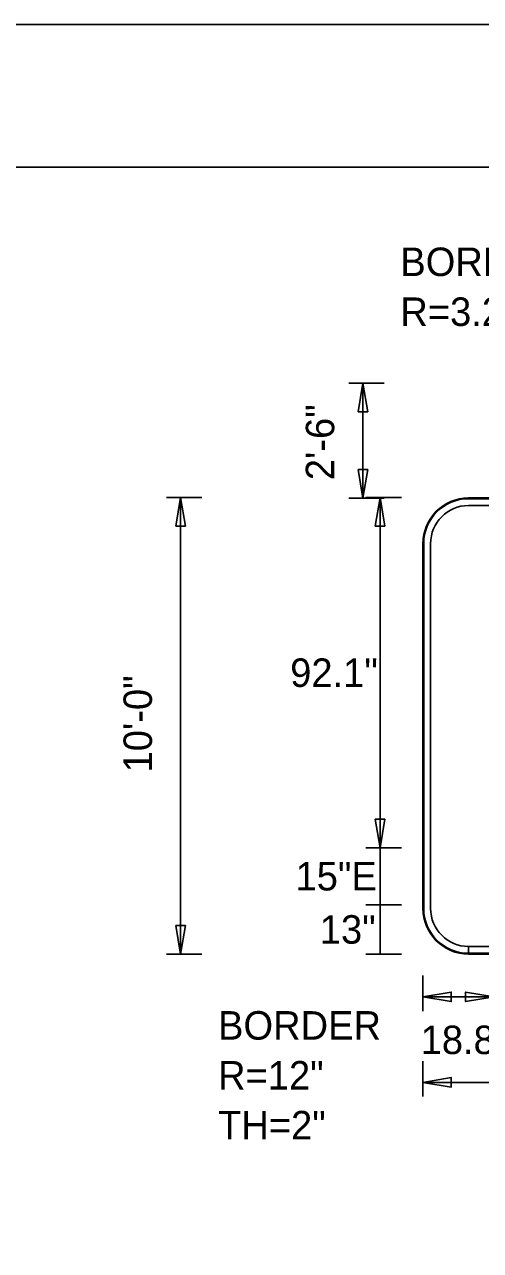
# Model space of a CAD drawing. Extents: x 1806251 to 1809821, y 414895 to 422886.
# Drawn here: x 1809675.736 to 1809676.937, y 415431.001 to 415434.226 of the extents above; entities that cross this region are included whole.
import ezdxf

# ---------------------------------------------------------------- set-up
doc = ezdxf.new("R2010")
doc.units = 0
for name, color, linetype in [('GSBWFILL', 7, 'Continuous'), ('GSCOLORFILL', 7, 'Continuous'), ('GSDIMS', 7, 'Continuous'), ('GSOUTLINE', 7, 'Continuous'), ('GSSHT', 7, 'Continuous')]:
    doc.layers.add(name, color=color, linetype=linetype)

msp = doc.modelspace()

# ---------------------------------------------------------------- linework, layer by layer
at = {"layer": 'GSBWFILL'}
for p, q in [((1809678.2851, 415432.9806), (1809676.9051, 415432.9806)), ((1809676.9051, 415432.9606), (1809678.2851, 415432.9606)), ((1809676.7851, 415432.8606), (1809676.7851, 415431.9006)), ((1809676.8051, 415431.9006), (1809676.8051, 415432.8606)), ((1809676.9051, 415431.7806), (1809676.9051, 415431.8006)), ((1809678.2851, 415431.8006), (1809676.9053, 415431.8006)), ((1809676.9053, 415431.8006), (1809676.9053, 415431.7806)), ((1809676.9053, 415431.7806), (1809678.2851, 415431.7806))]:
    msp.add_line(p, q, dxfattribs=at)
for centre, radius, start, end in [((1809676.9051, 415432.8606), 0.12, 90, 180), ((1809676.9051, 415432.8606), 0.1, 90, 180), ((1809676.9051, 415431.9006), 0.12, 180, 270), ((1809676.9051, 415431.9006), 0.1, 180, 270)]:
    msp.add_arc(centre, radius, start, end, dxfattribs=at)
at = {"layer": 'GSCOLORFILL'}
for p, q in [((1809678.2851, 415432.9806), (1809676.9051, 415432.9806)), ((1809678.2851, 415432.9806), (1809676.9051, 415432.9806)), ((1809678.2851, 415432.9806), (1809676.9051, 415432.9806)), ((1809676.9051, 415432.9786), (1809678.2851, 415432.9786)), ((1809676.9051, 415432.9606), (1809678.2851, 415432.9606)), ((1809676.7851, 415432.8606), (1809676.7851, 415431.9006)), ((1809676.7851, 415432.8606), (1809676.7851, 415431.9006)), ((1809676.7851, 415432.8606), (1809676.7851, 415431.9006)), ((1809676.7871, 415431.9006), (1809676.7871, 415432.8606)), ((1809676.8051, 415431.9006), (1809676.8051, 415432.8606)), ((1809676.9051, 415431.7806), (1809676.9051, 415431.8006)), ((1809676.9051, 415431.7806), (1809676.9051, 415431.7826)), ((1809678.2851, 415431.7826), (1809676.9051, 415431.7826)), ((1809676.9051, 415431.7826), (1809676.9051, 415431.7806)), ((1809676.9051, 415431.7806), (1809678.2851, 415431.7806)), ((1809676.9051, 415431.7806), (1809678.2851, 415431.7806)), ((1809678.2851, 415431.8006), (1809676.9053, 415431.8006)), ((1809676.9053, 415431.8006), (1809676.9053, 415431.7806)), ((1809676.9053, 415431.7806), (1809678.2851, 415431.7806))]:
    msp.add_line(p, q, dxfattribs=at)
for centre, radius, start, end in [((1809676.9051, 415432.8606), 0.12, 90, 180), ((1809676.9051, 415432.8606), 0.12, 90, 180), ((1809676.9051, 415432.8606), 0.12, 90, 180), ((1809676.9051, 415432.8606), 0.118, 90, 180), ((1809676.9051, 415432.8606), 0.1, 90, 180), ((1809676.9051, 415431.9006), 0.12, 180, 270), ((1809676.9051, 415431.9006), 0.12, 180, 270), ((1809676.9051, 415431.9006), 0.12, 180, 270), ((1809676.9051, 415431.9006), 0.118, 180, 270), ((1809676.9051, 415431.9006), 0.1, 180, 270)]:
    msp.add_arc(centre, radius, start, end, dxfattribs=at)
at = {"layer": 'GSDIMS'}
for p, q in [((1809676.6832, 415433.2824), (1809676.5895, 415433.2824)), ((1809676.627, 415432.9804), (1809676.627, 415433.2824)), ((1809676.2032, 415432.9814), (1809676.1095, 415432.9814)), ((1809676.147, 415431.7804), (1809676.147, 415432.9814)), ((1809676.6832, 415432.9804), (1809676.5895, 415432.9804)), ((1809676.7282, 415432.9814), (1809676.6345, 415432.9814)), ((1809676.672, 415432.0604), (1809676.672, 415432.9814)), ((1809676.7282, 415432.0604), (1809676.6345, 415432.0604)), ((1809676.7282, 415432.0604), (1809676.6345, 415432.0604)), ((1809676.672, 415432.0604), (1809676.672, 415431.9104)), ((1809676.7282, 415431.9104), (1809676.6345, 415431.9104)), ((1809676.7282, 415431.9104), (1809676.6345, 415431.9104)), ((1809676.672, 415431.7804), (1809676.672, 415431.9104)), ((1809676.2032, 415431.7804), (1809676.1095, 415431.7804)), ((1809676.7282, 415431.7804), (1809676.6345, 415431.7804)), ((1809676.7845, 415431.7241), (1809676.7845, 415431.6304)), ((1809676.7845, 415431.6679), (1809676.9725, 415431.6679)), ((1809676.7845, 415431.4991), (1809676.7845, 415431.4054)), ((1809676.7845, 415431.4429), (1809678.4055, 415431.4429))]:
    msp.add_line(p, q, dxfattribs=at)
for points in [[(1809676.627, 415433.2824), (1809676.6395, 415433.2074), (1809676.6145, 415433.2074)], [(1809676.627, 415432.9804), (1809676.6395, 415433.0554), (1809676.6145, 415433.0554)], [(1809676.147, 415432.9814), (1809676.1595, 415432.9064), (1809676.1345, 415432.9064)], [(1809676.672, 415432.9814), (1809676.6845, 415432.9064), (1809676.6595, 415432.9064)], [(1809676.672, 415432.0604), (1809676.6845, 415432.1354), (1809676.6595, 415432.1354)], [(1809676.147, 415431.7804), (1809676.1595, 415431.8554), (1809676.1345, 415431.8554)], [(1809676.7845, 415431.6679), (1809676.8595, 415431.6804), (1809676.8595, 415431.6554)], [(1809676.9725, 415431.6679), (1809676.8975, 415431.6804), (1809676.8975, 415431.6554)], [(1809676.7845, 415431.4429), (1809676.8595, 415431.4554), (1809676.8595, 415431.4304)]]:
    msp.add_lwpolyline(points, close=True, dxfattribs=at)
at = {"layer": 'GSOUTLINE'}
for p, q in [((1809678.2851, 415432.9806), (1809676.9051, 415432.9806)), ((1809678.2851, 415432.9606), (1809676.9051, 415432.9606)), ((1809676.7851, 415432.8606), (1809676.7851, 415431.9006)), ((1809676.8051, 415432.8606), (1809676.8051, 415431.9006)), ((1809676.9051, 415431.8006), (1809678.2851, 415431.8006)), ((1809676.9051, 415431.7806), (1809678.2851, 415431.7806))]:
    msp.add_line(p, q, dxfattribs=at)
for centre, radius, start, end in [((1809676.9051, 415432.8606), 0.12, 90, 180), ((1809676.9051, 415432.8606), 0.1, 90, 180), ((1809676.9051, 415431.9006), 0.12, 180, 270), ((1809676.9051, 415431.9006), 0.1, 180, 270)]:
    msp.add_arc(centre, radius, start, end, dxfattribs=at)
at = {"layer": 'GSSHT'}
msp.add_line((1809672.1349, 415434.2262), (1809684.8891, 415434.2262), dxfattribs=at)
msp.add_lwpolyline([(1809672.634, 415433.8512), (1809684.6381, 415433.8512), (1809684.6381, 415426.3475), (1809672.634, 415426.3475)], close=True, dxfattribs=at)

# ---------------------------------------------------------------- texts
at = {"layer": 'GSDIMS'}
for s, p in [('BORDER', (1809676.7255, 415433.5644)), ('R=3.25"', (1809676.7255, 415433.4331)), ('92.1"', (1809676.4355, 415432.4834)), ('15"E', (1809676.4495, 415431.9479)), ('13"', (1809676.5135, 415431.8079)), ('BORDER', (1809676.2455, 415431.5554)), ('18.8"', (1809676.779, 415431.5174)), ('R=12"', (1809676.2455, 415431.4241)), ('TH=2"', (1809676.2455, 415431.2929))]:
    msp.add_text(s, height=0.075, dxfattribs=at).set_placement(p)
for s, p in [('2\'-6"', (1809676.5515, 415433.0274)), ('10\'-0"', (1809676.0715, 415432.2584))]:
    msp.add_text(s, height=0.075, rotation=90, dxfattribs=at).set_placement(p)

doc.saveas('drawing.dxf')
